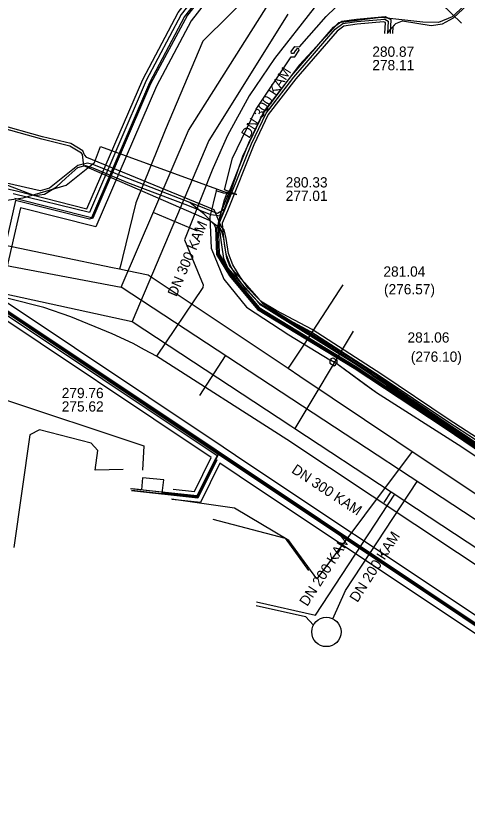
# Model space of a CAD drawing. Extents: x -598233 to -596890, y -1157848 to -1156431.
# Drawn here: x -597803.5 to -597768.3, y -1156857.7 to -1156796.3 of the extents above; entities that cross this region are included whole.
import ezdxf

# ---------------------------------------------------------------- set-up
doc = ezdxf.new("R2010")
doc.units = 0
for name, color, linetype in [('Vrstva 1', 7, 'Continuous'), ('Vrstva 13', 7, 'Continuous'), ('Vrstva 19', 7, 'Continuous'), ('Vrstva 25', 7, 'Continuous'), ('Vrstva 26', 7, 'Continuous'), ('Vrstva 3', 7, 'Continuous'), ('Vrstva 34', 7, 'Continuous'), ('Vrstva 37', 7, 'Continuous'), ('Vrstva 4', 7, 'Continuous'), ('Vrstva 42', 7, 'Continuous'), ('Vrstva 44', 7, 'Continuous'), ('Vrstva 5', 7, 'Continuous'), ('Vrstva 55', 7, 'Continuous'), ('Vrstva 8', 7, 'Continuous')]:
    doc.layers.add(name, color=color, linetype=linetype)

msp = doc.modelspace()

# ---------------------------------------------------------------- linework, layer by layer
at = {"layer": 'Vrstva 1'}
for p, q in [((-597801.67, -1156828.67), (-597802.422, -1156829.054)), ((-597797.635, -1156829.695), (-597801.67, -1156828.67)), ((-597802.422, -1156829.054), (-597803.68, -1156837.86)), ((-597797.1, -1156830.27), (-597797.635, -1156829.695)), ((-597797.319, -1156831.818), (-597797.1, -1156830.27)), ((-597795.142, -1156831.775), (-597797.319, -1156831.818)), ((-597777.77, -1156841.21), (-597772.178, -1156832.688)), ((-597788.14, -1156835.63), (-597782.482, -1156837.135)), ((-597782.482, -1156837.135), (-597780.643, -1156839.636)), ((-597778.762, -1156843.411), (-597777.77, -1156841.21)), ((-597784.744, -1156842.374), (-597780.886, -1156843.235)), ((-597780.886, -1156843.235), (-597780.269, -1156843.901))]:
    msp.add_line(p, q, dxfattribs=at)
for points in [[(-597795.28, -1156817.53), (-597790.04, -1156805.31), (-597783.64, -1156795.23)], [(-597789.327, -1156813.172), (-597792.778, -1156811.694)], [(-597825.87, -1156811.75), (-597795.28, -1156817.53)], [(-597753.55, -1156844.91), (-597795.28, -1156817.53)], [(-597789.153, -1156825.982), (-597787.135, -1156822.891)]]:
    msp.add_lwpolyline(points, dxfattribs=at)
at = {"layer": 'Vrstva 13'}
for p, q in [((-597795.32, -1156815.755), (-597795.411, -1156816.137)), ((-597795.411, -1156816.137), (-597795.967, -1156816.025)), ((-597794.831, -1156816.258), (-597795.411, -1156816.137)), ((-597778.22, -1156817.74), (-597777.96, -1156817.34)), ((-597772.55, -1156830.367), (-597780, -1156840.29)), ((-597786.431, -1156834.771), (-597791.356, -1156834.069)), ((-597782.182, -1156837.315), (-597786.431, -1156834.771)), ((-597780, -1156840.29), (-597782.182, -1156837.315))]:
    msp.add_line(p, q, dxfattribs=at)
for points in [[(-597724.717, -1156734.923), (-597733.77, -1156743.81), (-597734.777, -1156744.802), (-597742.22, -1156752.18), (-597750.66, -1156760.63), (-597756.814, -1156766.695), (-597760.266, -1156770.093), (-597763.36, -1156773.14), (-597764.147, -1156773.913), (-597776.12, -1156785.67), (-597780.615, -1156790.115), (-597788.92, -1156798.33), (-597791.85, -1156805.28), (-597794.14, -1156810.94)], [(-597795.967, -1156816.025), (-597812.956, -1156812.495), (-597815.93, -1156811.88), (-597823.17, -1156810.33), (-597823.982, -1156810.292), (-597843.08, -1156809.41), (-597849.715, -1156809.134), (-597866.8, -1156808.41), (-597873.134, -1156808.177), (-597894.82, -1156807.38), (-597910.254, -1156804.837)], [(-597794.14, -1156810.94), (-597795.189, -1156815.227), (-597795.32, -1156815.755)], [(-597704.92, -1156875.14), (-597716.336, -1156867.602), (-597719.97, -1156865.22), (-597728.521, -1156859.577), (-597739.8, -1156852.13), (-597754.58, -1156842.28), (-597758.034, -1156840.01), (-597764.51, -1156835.75), (-597773.743, -1156829.58), (-597781.321, -1156824.498), (-597782.24, -1156823.88), (-597793.17, -1156816.6), (-597794.831, -1156816.258)], [(-597782.24, -1156823.88), (-597782, -1156823.54), (-597781.03, -1156822.07), (-597778.22, -1156817.74)]]:
    msp.add_lwpolyline(points, dxfattribs=at)
at = {"layer": 'Vrstva 19'}
for points in [[(-597678.01, -1156693.94), (-597683.93, -1156700.59), (-597694.8, -1156711.41), (-597707.13, -1156723.47), (-597717.15, -1156733.41), (-597724.02, -1156740.05), (-597737.14, -1156752.97), (-597749.66, -1156765.48), (-597763.07, -1156778.44), (-597775.33, -1156790.7), (-597780.21, -1156795.73), (-597783.32, -1156799.67), (-597785.29, -1156802.59), (-597786.97, -1156805.68), (-597788.094, -1156808.207), (-597788.18, -1156808.4), (-597790.33, -1156813.83), (-597788.88, -1156817.36), (-597788.9, -1156817.55), (-597792.52, -1156822.91)], [(-597728.77, -1156864.98), (-597744.35, -1156854.65), (-597748.12, -1156852.2), (-597749.343, -1156851.396), (-597750.63, -1156850.55), (-597752.11, -1156849.58), (-597754.55, -1156847.89), (-597769.01, -1156838.27), (-597782.35, -1156829.41), (-597792.52, -1156822.91), (-597793.46, -1156822.43), (-597794.35, -1156821.94), (-597795.99, -1156821.18), (-597799.22, -1156819.85), (-597801.34, -1156819.11), (-597804.12, -1156818.41)]]:
    msp.add_lwpolyline(points, dxfattribs=at)
at = {"layer": 'Vrstva 25'}
for points in [[(-597778.89, -1156783.904), (-597786.068, -1156790.954), (-597790.337, -1156796.407), (-597793.062, -1156801.571), (-597797.61, -1156812.112), (-597803.601, -1156810.605)], [(-597805.147, -1156817.335), (-597805.438, -1156818.627), (-597787.655, -1156830.499)], [(-597787.655, -1156830.499), (-597789.333, -1156833.905), (-597791.261, -1156833.697)], [(-597787.655, -1156830.499), (-597785.733, -1156831.782), (-597769.147, -1156842.835), (-597760.202, -1156848.782), (-597751.523, -1156854.582), (-597746.335, -1156846.242), (-597743.078, -1156839.714)], [(-597791.261, -1156833.697), (-597792.074, -1156833.612), (-597791.968, -1156832.577), (-597793.609, -1156832.41), (-597793.706, -1156833.355), (-597794.427, -1156833.281)]]:
    msp.add_lwpolyline(points, dxfattribs=at)
at = {"layer": 'Vrstva 26'}
msp.add_line((-597803.153, -1156811.337), (-597804.562, -1156817.469), dxfattribs=at)
for points in [[(-597803.455, -1156810.023), (-597797.959, -1156811.406), (-597793.604, -1156801.311), (-597790.843, -1156796.079), (-597786.517, -1156790.553), (-597779.311, -1156783.476)], [(-597778.894, -1156784.749), (-597785.62, -1156791.355), (-597789.832, -1156796.734), (-597792.521, -1156801.83), (-597797.262, -1156812.818), (-597803.153, -1156811.337)], [(-597835.462, -1156806.29), (-597832.773, -1156806.47), (-597812.391, -1156808.325), (-597807.708, -1156809.043), (-597803.466, -1156810.021)], [(-597788.258, -1156830.818), (-597806.114, -1156818.897), (-597805.819, -1156817.588)], [(-597804.561, -1156817.467), (-597804.762, -1156818.357), (-597787.322, -1156830)], [(-597787.322, -1156830), (-597785.4, -1156831.283), (-597768.815, -1156842.336), (-597759.869, -1156848.282), (-597751.705, -1156853.739), (-597746.859, -1156845.949), (-597743.543, -1156839.303)], [(-597787.587, -1156831.266), (-597789.098, -1156834.333), (-597791.304, -1156834.095)], [(-597791.218, -1156833.3), (-597789.569, -1156833.478), (-597788.258, -1156830.818)], [(-597742.613, -1156840.126), (-597745.81, -1156846.535), (-597751.341, -1156855.426), (-597760.535, -1156849.281), (-597769.48, -1156843.335), (-597786.066, -1156832.281), (-597787.587, -1156831.266)]]:
    msp.add_lwpolyline(points, dxfattribs=at)
at = {"layer": 'Vrstva 3'}
msp.add_circle((-597779.259, -1156844.443), 1.146, dxfattribs=at)
at = {"layer": 'Vrstva 34'}
for points in [[(-597774.48, -1156797.72), (-597774.21, -1156797.35), (-597773.84, -1156796.94), (-597773.32, -1156796.75), (-597771.07, -1156797.11), (-597770.18, -1156796.97), (-597769.33, -1156796.5), (-597766.02, -1156793.4), (-597765.132, -1156792.535)], [(-597783.764, -1156803.681), (-597781.81, -1156801.13), (-597778.56, -1156797.39), (-597777.97, -1156796.96), (-597776.87, -1156796.8), (-597774.7, -1156796.62), (-597774.43, -1156796.76), (-597774.48, -1156797.72)], [(-597783.764, -1156819.192), (-597776.91, -1156823.48), (-597769.79, -1156828.28), (-597763.05, -1156832.82), (-597754.29, -1156838.5), (-597748.19, -1156842.39), (-597745.69, -1156844.25), (-597743.84, -1156845.34), (-597743.635, -1156845.379)]]:
    msp.add_lwpolyline(points, dxfattribs=at)
at = {"layer": 'Vrstva 37'}
for points in [[(-597767.025, -1156795.926), (-597772.674, -1156790.284), (-597778.916, -1156784.069), (-597785.893, -1156790.945), (-597790.102, -1156796.296), (-597792.987, -1156801.653), (-597797.51, -1156812.135), (-597797.755, -1156812.235), (-597803.539, -1156810.773), (-597805.328, -1156818.594), (-597787.882, -1156830.226), (-597763.487, -1156846.481), (-597751.538, -1156854.437), (-597746.376, -1156846.168), (-597743.134, -1156839.665), (-597741.9, -1156825.689), (-597738.583, -1156825.835), (-597737.777, -1156819.205), (-597719.217, -1156820.861), (-597716.427, -1156797.002), (-597711.316, -1156797.169)], [(-597711.312, -1156797.334), (-597716.315, -1156797.171), (-597719.07, -1156821.031), (-597737.648, -1156819.366), (-597738.454, -1156825.979), (-597741.773, -1156825.84), (-597742.996, -1156839.688), (-597746.272, -1156846.295), (-597751.525, -1156854.716), (-597768.595, -1156843.317), (-597790.23, -1156828.893), (-597805.551, -1156818.679), (-597805.256, -1156817.404), (-597806.893, -1156817.007), (-597807.544, -1156819.843), (-597819.331, -1156818.991), (-597820.118, -1156825.479), (-597824.24, -1156825.054), (-597824.389, -1156826.623)], [(-597787.816, -1156831.036), (-597789.292, -1156833.996), (-597794.466, -1156833.433)], [(-597787.827, -1156831.015), (-597789.303, -1156833.974), (-597794.464, -1156833.413)], [(-597787.935, -1156830.963), (-597789.368, -1156833.832), (-597794.446, -1156833.281)]]:
    msp.add_lwpolyline(points, dxfattribs=at)
at = {"layer": 'Vrstva 42'}
for p, q in [((-597811.238, -1156824.034), (-597793.526, -1156829.925)), ((-597793.526, -1156829.925), (-597793.629, -1156831.809))]:
    msp.add_line(p, q, dxfattribs=at)
for points in [[(-597730, -1156735.47), (-597737.88, -1156743.75), (-597753.18, -1156758.9), (-597759.02, -1156764.68), (-597766.43, -1156772.03), (-597769.21, -1156774.76), (-597778.89, -1156784.22), (-597779.61, -1156784.13), (-597786.31, -1156790.77), (-597790.59, -1156796.24), (-597793.34, -1156801.39), (-597797.75, -1156811.71), (-597803.73, -1156810.24)], [(-597774.08, -1156797.722), (-597774.051, -1156797.174), (-597773.84, -1156796.94), (-597773.32, -1156796.75), (-597771.07, -1156797.11), (-597770.18, -1156796.97), (-597769.33, -1156796.5), (-597766.02, -1156793.4), (-597762.63, -1156790.1), (-597758.98, -1156786.01), (-597756.65, -1156783.85), (-597754.71, -1156781.58), (-597752.18, -1156778.19), (-597748.16, -1156773.53), (-597742.07, -1156767.41), (-597736.07, -1156761.43), (-597732.48, -1156757.95), (-597732.28, -1156757.74), (-597732.447, -1156757.427)], [(-597767.03, -1156795.93), (-597772.67, -1156790.28), (-597778.92, -1156784.07), (-597785.89, -1156790.94), (-597790.1, -1156796.3), (-597792.99, -1156801.65), (-597797.51, -1156812.13), (-597797.75, -1156812.23), (-597803.54, -1156810.77), (-597805.33, -1156818.59), (-597787.88, -1156830.23), (-597763.49, -1156846.48), (-597751.54, -1156854.44), (-597746.38, -1156846.17), (-597743.13, -1156839.66), (-597741.9, -1156825.69), (-597738.58, -1156825.83), (-597737.78, -1156819.2), (-597719.22, -1156820.86), (-597716.43, -1156797), (-597711.32, -1156797.17)], [(-597804.17, -1156809.56), (-597802.05, -1156810.38), (-597801.28, -1156810.26), (-597800.35, -1156809.7), (-597799.6, -1156809.02), (-597798.66, -1156808.19), (-597798.196, -1156808.072), (-597798.07, -1156808.04), (-597797.51, -1156808.21), (-597794.8, -1156809.37), (-597790.1, -1156811.12), (-597788.32, -1156811.87), (-597787.845, -1156811.922), (-597787.59, -1156811.95), (-597787.366, -1156811.426), (-597785.303, -1156806.27), (-597784.141, -1156803.845), (-597781.965, -1156801.003), (-597778.696, -1156797.242), (-597778.048, -1156796.769), (-597776.893, -1156796.601), (-597774.659, -1156796.416), (-597774.224, -1156796.642), (-597774.28, -1156797.721)], [(-597763.105, -1156832.903), (-597769.846, -1156828.363), (-597776.964, -1156823.564), (-597784.375, -1156818.927), (-597784.669, -1156818.597), (-597785.828, -1156817.299), (-597786.966, -1156816.024), (-597787.267, -1156815.287), (-597787.429, -1156814.214), (-597787.529, -1156813.481), (-597787.577, -1156812.918), (-597787.611, -1156812.519), (-597787.601, -1156812.494), (-597787.18, -1156811.5), (-597785.12, -1156806.35), (-597783.97, -1156803.95), (-597781.81, -1156801.13), (-597778.56, -1156797.39), (-597777.97, -1156796.96), (-597776.87, -1156796.8), (-597774.7, -1156796.62), (-597774.43, -1156796.76), (-597774.48, -1156797.72)], [(-597774.68, -1156797.719), (-597774.636, -1156796.878), (-597774.808, -1156796.83), (-597776.847, -1156796.999), (-597777.892, -1156797.151), (-597778.424, -1156797.538), (-597781.655, -1156801.257), (-597783.799, -1156804.055), (-597784.937, -1156806.43), (-597786.994, -1156811.574), (-597787.409, -1156812.541), (-597787.378, -1156812.897), (-597787.331, -1156813.459), (-597787.302, -1156813.666), (-597787.231, -1156814.186), (-597787.073, -1156815.233), (-597786.794, -1156815.916), (-597786.555, -1156816.184), (-597785.671, -1156817.174), (-597784.524, -1156818.46), (-597784.245, -1156818.773), (-597781.816, -1156820.293), (-597776.855, -1156823.396), (-597769.734, -1156828.197), (-597762.995, -1156832.737)], [(-597711.31, -1156797.33), (-597716.31, -1156797.17), (-597719.07, -1156821.03), (-597737.65, -1156819.37), (-597738.45, -1156825.98), (-597741.77, -1156825.84), (-597743, -1156839.69), (-597746.27, -1156846.3), (-597751.53, -1156854.72), (-597768.59, -1156843.32), (-597790.23, -1156828.89), (-597805.55, -1156818.68), (-597805.26, -1156817.4), (-597806.89, -1156817.01), (-597807.54, -1156819.84), (-597819.33, -1156818.99), (-597820.12, -1156825.48), (-597824.24, -1156825.05), (-597824.39, -1156826.62)], [(-597762.795, -1156832.347), (-597769.735, -1156827.827), (-597774.935, -1156824.346), (-597780.359, -1156820.834), (-597783.172, -1156819.352), (-597784.278, -1156818.71), (-597784.524, -1156818.46), (-597785.373, -1156817.596), (-597785.671, -1156817.174), (-597785.996, -1156816.715), (-597786.569, -1156815.776), (-597786.893, -1156814.895), (-597787.082, -1156813.72), (-597787.253, -1156813.055), (-597787.378, -1156812.897), (-597787.487, -1156812.759), (-597787.601, -1156812.494), (-597787.845, -1156811.922), (-597788.03, -1156811.49), (-597797.96, -1156807.41), (-597798.156, -1156807.188), (-597798.288, -1156806.894), (-597799.232, -1156806.326), (-597801.445, -1156805.793), (-597804.972, -1156804.807)], [(-597762.905, -1156832.513), (-597769.845, -1156827.993), (-597775.045, -1156824.514), (-597780.461, -1156821.006), (-597781.816, -1156820.293), (-597783.268, -1156819.528), (-597784.402, -1156818.87), (-597784.669, -1156818.597), (-597785.527, -1156817.724), (-597785.828, -1156817.299), (-597786.164, -1156816.825), (-597786.555, -1156816.184), (-597786.75, -1156815.864), (-597787.087, -1156814.945), (-597787.278, -1156813.76), (-597787.302, -1156813.666), (-597787.447, -1156813.105), (-597787.528, -1156812.953), (-597787.577, -1156812.918), (-597788.4, -1156812.33), (-597798.196, -1156808.072), (-597798.2, -1156808.07), (-597798.314, -1156807.184), (-597798.392, -1156807.066), (-597799.308, -1156806.514), (-597801.495, -1156805.987), (-597805.048, -1156804.993)], [(-597805.67, -1156818.76), (-597787.78, -1156830.66), (-597787.93, -1156830.96), (-597789.37, -1156833.83), (-597794.55, -1156833.27)], [(-597787.82, -1156831.04), (-597789.29, -1156834), (-597794.47, -1156833.43)], [(-597787.83, -1156831.01), (-597789.3, -1156833.97), (-597794.46, -1156833.41)]]:
    msp.add_lwpolyline(points, dxfattribs=at)
at = {"layer": 'Vrstva 44'}
for p, q in [((-597786.649, -1156809.77), (-597787.24, -1156811.46)), ((-597787.76, -1156811.79), (-597789.93, -1156810.91)), ((-597787.24, -1156811.46), (-597787.81, -1156812.86)), ((-597787.24, -1156811.46), (-597787.76, -1156811.79)), ((-597787.81, -1156812.86), (-597787.73, -1156814.95)), ((-597787.73, -1156814.95), (-597786.75, -1156816.6)), ((-597786.75, -1156816.6), (-597784.58, -1156819.2)), ((-597784.58, -1156819.2), (-597777.04, -1156823.77)), ((-597777.04, -1156823.77), (-597769.93, -1156828.46)), ((-597769.93, -1156828.46), (-597763.22, -1156833))]:
    msp.add_line(p, q, dxfattribs=at)
for points in [[(-597721.17, -1156741.55), (-597723.04, -1156743.91), (-597729.58, -1156751.86), (-597730.3, -1156753.02), (-597731.37, -1156756.33), (-597731.86, -1156757.12), (-597741.17, -1156766.32), (-597750.17, -1156775.45), (-597755.54, -1156782.44), (-597761.09, -1156788.15), (-597765.33, -1156792.63), (-597769.43, -1156796.42), (-597770.51, -1156796.86), (-597771.73, -1156796.84), (-597775, -1156796.47), (-597778.32, -1156796.9), (-597781.38, -1156800.19), (-597784.19, -1156803.96), (-597785.8, -1156807.34), (-597786.649, -1156809.77), (-597787.04, -1156810.18), (-597787.25, -1156810.74)], [(-597787.91, -1156812.864), (-597787.99, -1156812.671), (-597788.8, -1156811.82), (-597789.93, -1156810.91), (-597794.68, -1156809.08), (-597797.49, -1156807.95), (-597797.92, -1156807.85), (-597798.67, -1156808.03), (-597800.88, -1156809.79), (-597801.62, -1156810), (-597806.33, -1156808.95)], [(-597787.25, -1156810.74), (-597787.723, -1156812.529), (-597787.631, -1156814.921), (-597786.668, -1156816.542), (-597784.514, -1156819.123), (-597776.987, -1156823.686), (-597769.874, -1156828.377), (-597763.165, -1156832.917), (-597754.425, -1156838.647), (-597745.778, -1156844.424), (-597742.959, -1156845.943), (-597742.164, -1156846.05), (-597740.961, -1156846.04), (-597740.438, -1156846.144), (-597739.962, -1156846.372), (-597733.536, -1156850.416), (-597727.484, -1156854.427), (-597719.595, -1156859.747), (-597717.156, -1156861.323), (-597716.676, -1156861.368), (-597716.424, -1156861.259), (-597716.044, -1156860.765)], [(-597787.91, -1156812.864), (-597787.829, -1156814.979), (-597786.832, -1156816.658), (-597784.646, -1156819.277), (-597777.093, -1156823.854), (-597769.986, -1156828.543), (-597763.275, -1156833.083), (-597754.535, -1156838.813), (-597745.882, -1156844.596), (-597743.021, -1156846.137), (-597742.176, -1156846.25), (-597740.979, -1156846.24), (-597740.502, -1156846.336), (-597740.058, -1156846.548), (-597733.644, -1156850.584), (-597727.596, -1156854.593), (-597719.705, -1156859.913), (-597717.224, -1156861.517), (-597716.644, -1156861.572), (-597716.297, -1156861.421), (-597715.878, -1156860.877)]]:
    msp.add_lwpolyline(points, dxfattribs=at)
at = {"layer": 'Vrstva 5'}
for p, q in [((-597782.26, -1156796.23), (-597788.45, -1156806.07)), ((-597788.45, -1156806.07), (-597794.43, -1156820.2)), ((-597777.16, -1156820.97), (-597781.714, -1156828.56)), ((-597777.16, -1156820.97), (-597781.714, -1156828.56)), ((-597780.12, -1156843.142), (-597773.907, -1156833.693)), ((-597774.75, -1156834.335), (-597774.201, -1156833.499)), ((-597784.709, -1156842.082), (-597780.12, -1156843.142))]:
    msp.add_line(p, q, dxfattribs=at)
for points in [[(-597824.91, -1156813.56), (-597813.719, -1156815.998), (-597812.877, -1156816.181), (-597812.827, -1156816.192), (-597794.43, -1156820.2)], [(-597794.43, -1156820.2), (-597782.027, -1156828.354), (-597781.886, -1156828.447), (-597781.714, -1156828.56), (-597774.209, -1156833.494), (-597774.201, -1156833.499), (-597752.51, -1156847.76)]]:
    msp.add_lwpolyline(points, dxfattribs=at)
at = {"layer": 'Vrstva 55'}
for points in [[(-597786.26, -1156810.3), (-597787.21, -1156809.94), (-597786.6, -1156807.46), (-597784.75, -1156803.64), (-597782.02, -1156799.54), (-597781.71, -1156799.56), (-597781.38, -1156799.04), (-597781.42, -1156798.93), (-597781.55, -1156798.91), (-597781.7, -1156799.09), (-597781.83, -1156799.29), (-597781.98, -1156799.28), (-597782.02, -1156799.13), (-597781.71, -1156798.75), (-597781.36, -1156798.78), (-597779.28, -1156796.41), (-597776.4, -1156793.61)], [(-597771.1, -1156794.59), (-597768.7, -1156796.92), (-597771.1, -1156794.59)], [(-597806.23, -1156811.04), (-597806.9, -1156810.52), (-597806.79, -1156810.25), (-597806.5, -1156810.18), (-597805.54, -1156810.93), (-597802.93, -1156810.57), (-597799.58, -1156809.57), (-597797.36, -1156807.79), (-597796.9, -1156806.55), (-597787.26, -1156810.07), (-597786.26, -1156810.3)], [(-597805.54, -1156810.93), (-597802.93, -1156810.57), (-597799.58, -1156809.57), (-597797.36, -1156807.79), (-597796.9, -1156806.55), (-597787.831, -1156809.862), (-597787.86, -1156810.01), (-597788.37, -1156812.04), (-597788.25, -1156814.48), (-597787.26, -1156816.91), (-597785.49, -1156819.09), (-597782.2, -1156821.26), (-597778.99, -1156823.19), (-597778.44, -1156823.5), (-597775.35, -1156825.74), (-597768.97, -1156829.82), (-597763.3, -1156833.56), (-597760.48, -1156835.24), (-597757.9, -1156836.56), (-597749.07, -1156842.18), (-597748.68, -1156842.23)], [(-597805.54, -1156810.93), (-597802.93, -1156810.57), (-597799.58, -1156809.57), (-597797.36, -1156807.79), (-597796.9, -1156806.55), (-597787.831, -1156809.862), (-597787.86, -1156810.01), (-597788.37, -1156812.04), (-597788.25, -1156814.48), (-597787.26, -1156816.91), (-597785.49, -1156819.09), (-597782.2, -1156821.26), (-597778.99, -1156823.19), (-597778.44, -1156823.5), (-597775.35, -1156825.74), (-597768.97, -1156829.82), (-597763.3, -1156833.56), (-597760.48, -1156835.24), (-597757.9, -1156836.56), (-597749.07, -1156842.18), (-597748.68, -1156842.23)], [(-597786.26, -1156810.3), (-597787.29, -1156810.18), (-597787.86, -1156810.01), (-597788.37, -1156812.04), (-597788.25, -1156814.48), (-597787.26, -1156816.91), (-597785.49, -1156819.09), (-597782.2, -1156821.26), (-597778.99, -1156823.19), (-597778.99, -1156823.47), (-597778.65, -1156823.67), (-597778.54, -1156823.59), (-597778.5, -1156823.48), (-597778.68, -1156823.35), (-597778.89, -1156823.25), (-597778.88, -1156823.1), (-597778.72, -1156823.04), (-597778.43, -1156823.23), (-597778.44, -1156823.5), (-597776.243, -1156825.092), (-597775.35, -1156825.74), (-597768.97, -1156829.82), (-597763.3, -1156833.56)], [(-597786.26, -1156810.3), (-597787.29, -1156810.18), (-597787.86, -1156810.01), (-597788.37, -1156812.04), (-597788.25, -1156814.48), (-597787.26, -1156816.91), (-597785.49, -1156819.09), (-597782.2, -1156821.26), (-597778.99, -1156823.19), (-597778.44, -1156823.5), (-597776.243, -1156825.092), (-597775.35, -1156825.74), (-597768.97, -1156829.82), (-597763.3, -1156833.56), (-597760.48, -1156835.24), (-597757.9, -1156836.56), (-597749.07, -1156842.18), (-597748.68, -1156842.23), (-597748.27, -1156842.57), (-597747.55, -1156843.18), (-597746.14, -1156844.27), (-597745.59, -1156843.45)]]:
    msp.add_lwpolyline(points, dxfattribs=at)

# ---------------------------------------------------------------- texts
at = {"layer": 'Vrstva 4'}
for s, p in [('281.04', (-597774.801, -1156816.709)), ('(276.57)', (-597774.76, -1156818.091))]:
    msp.add_text(s, height=0.8, dxfattribs=at).set_placement(p)
msp.add_text('DN 200 KAM', height=0.8, rotation=57.41391, dxfattribs=at).set_placement((-597776.835, -1156842.192))
at = {"layer": 'Vrstva 8'}
for s, p in [('280.87', (-597775.671, -1156799.547)), ('278.11', (-597775.671, -1156800.597)), ('280.33', (-597782.438, -1156809.748)), ('277.01', (-597782.438, -1156810.798)), ('281.06', (-597772.921, -1156821.856)), ('(276.10)', (-597772.661, -1156823.354)), ('279.76', (-597799.928, -1156826.191)), ('275.62', (-597799.928, -1156827.241))]:
    msp.add_text(s, height=0.8, dxfattribs=at).set_placement(p)
for s, rotation, p in [('DN 300 KAM', 57.82744, (-597785.294, -1156805.975)), ('DN 300 KAM', 67.06129, (-597790.967, -1156818.327)), ('DN 300 KAM', 326.67737, (-597782.042, -1156831.963)), ('DN 200 KAM', 57.05465, (-597780.754, -1156842.5))]:
    msp.add_text(s, height=0.8, rotation=rotation, dxfattribs=at).set_placement(p)

doc.saveas('drawing.dxf')
